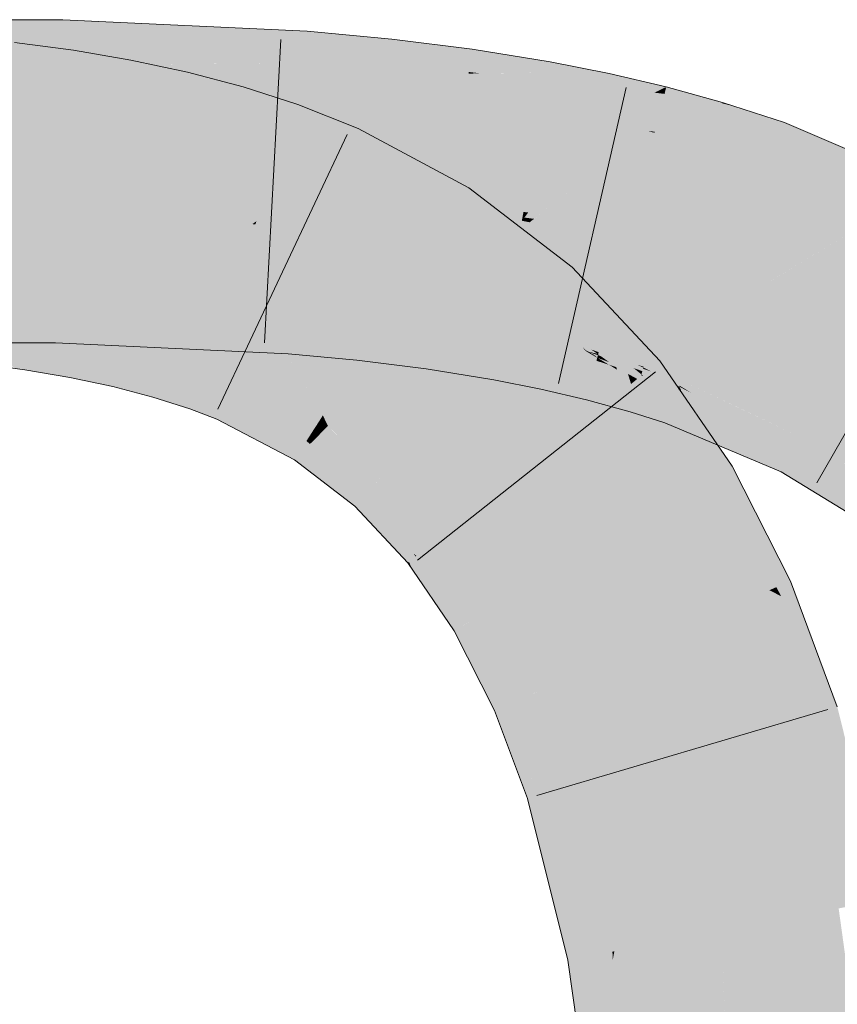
# Model space of a CAD drawing. Extents: x -720 to 300, y 62 to 1162.
# Tile 264 of 278: x 164.392 to 165.025, y 1027.315 to 1028.077. Entities that reach past the tile are written whole.
import ezdxf

# ---------------------------------------------------------------- set-up
doc = ezdxf.new("R2010")
doc.units = 0
doc.layers.get('0').update_dxf_attribs({"lineweight": 13})
doc.layers.add('E_Leerrohr 25-A06G942U8I', color=7, linetype='Continuous', lineweight=9, true_color=0xff8000)
doc.layers.add('E_Leerrohr 25-Shading', color=7, linetype='Continuous', lineweight=9, true_color=0xff8000)

# ---------------------------------------------------------------- blocks, each defined once
blk = doc.blocks.new('Shading-A06G93YB8I', base_point=(231.50783, 857.4585))
at = {"layer": 'E_Leerrohr 25-Shading', "color": 43, "true_color": 0xd7ab7f}
for points in [[(164.3868, 1028.0769), (164.2984, 1028.04028), (164.42436, 1028.04187), (164.39766, 1028.04028)], [(164.3868, 1028.0769), (164.42436, 1028.04187), (164.42517, 1028.0769)], [(164.61415, 1028.06812), (164.42517, 1028.0769), (164.45042, 1028.04407), (164.42442, 1028.04443)], [(164.61272, 1028.04333), (164.61415, 1028.06812), (164.54788, 1028.04285), (164.45042, 1028.04407)], [(164.61415, 1028.06812), (164.61272, 1028.04333), (164.67986, 1028.06201), (164.63637, 1028.04248)], [(164.42793, 1028.01709), (164.43346, 1028.05322), (164.3837, 1028.02307), (164.38777, 1028.05945)], [(164.67986, 1028.06201), (164.63637, 1028.04248), (164.67757, 1028.04102)], [(164.73935, 1028.0365), (164.74188, 1028.0542), (164.67757, 1028.04102), (164.67986, 1028.06201)], [(164.47089, 1028.00977), (164.47778, 1028.04565), (164.42793, 1028.01709), (164.43346, 1028.05322)], [(164.7485, 1028.0354), (164.74188, 1028.0542), (164.73935, 1028.0365)], [(164.7485, 1028.0354), (164.80077, 1028.03601), (164.74188, 1028.0542), (164.80225, 1028.04443)], [(164.39766, 1028.04028), (164.42433, 1028.04028), (164.42436, 1028.04187)], [(164.43637, 1028.04199), (164.42433, 1028.04028), (164.61272, 1028.04333), (164.43631, 1028.03967)], [(164.42436, 1028.04187), (164.42433, 1028.04028), (164.43637, 1028.04199)], [(164.42442, 1028.04443), (164.42436, 1028.04187), (164.45042, 1028.04407), (164.43637, 1028.04199)], [(164.43631, 1028.03967), (164.61203, 1028.03149), (164.61272, 1028.04333)], [(164.45042, 1028.04407), (164.43637, 1028.04199), (164.54788, 1028.04285)], [(164.43637, 1028.04199), (164.61272, 1028.04333), (164.61272, 1028.04333)], [(164.51311, 1028.00073), (164.52158, 1028.03625), (164.47089, 1028.00977), (164.47778, 1028.04565)], [(164.61272, 1028.04333), (164.61203, 1028.03149), (164.63637, 1028.04248)], [(164.63637, 1028.04248), (164.61203, 1028.03149), (164.67662, 1028.03235), (164.63689, 1028.02917)], [(164.63637, 1028.04248), (164.67662, 1028.03235), (164.67757, 1028.04102)], [(164.84778, 1028.03491), (164.84789, 1028.0354), (164.80077, 1028.03601), (164.80225, 1028.04443)], [(164.55446, 1027.98975), (164.56471, 1028.0249), (164.51311, 1028.00073), (164.52158, 1028.03625)], [(164.67662, 1028.03235), (164.67647, 1028.03101), (164.73918, 1028.03528), (164.73857, 1028.03101)], [(164.67662, 1028.03235), (164.73918, 1028.03528), (164.67757, 1028.04102), (164.73935, 1028.0365)], [(164.75151, 1028.0354), (164.73918, 1028.03528), (164.79945, 1028.02869), (164.73857, 1028.03101)], [(164.73918, 1028.03528), (164.7485, 1028.0354), (164.73935, 1028.0365)], [(164.80077, 1028.03601), (164.75151, 1028.0354), (164.80011, 1028.03235)], [(164.75151, 1028.0354), (164.79945, 1028.02869), (164.80011, 1028.03235)], [(164.84778, 1028.03491), (164.80077, 1028.03601), (164.84616, 1028.02747), (164.80011, 1028.03235)], [(164.89218, 1028.0249), (164.84789, 1028.0354), (164.88535, 1028.02161), (164.84616, 1028.02747)], [(164.64384, 1028.02979), (164.63689, 1028.02917), (164.67647, 1028.03101), (164.67587, 1028.02551)], [(164.67662, 1028.03235), (164.64384, 1028.02979), (164.67647, 1028.03101)], [(164.67647, 1028.03101), (164.67587, 1028.02551), (164.73857, 1028.03101), (164.73669, 1028.01794)], [(164.73857, 1028.03101), (164.73669, 1028.01794), (164.79945, 1028.02869), (164.79585, 1028.00842)], [(164.79945, 1028.02869), (164.79585, 1028.00842), (164.84563, 1028.02502), (164.84013, 1027.99963)], [(164.80011, 1028.03235), (164.79945, 1028.02869), (164.84616, 1028.02747), (164.84563, 1028.02502)], [(164.84616, 1028.02747), (164.84563, 1028.02502), (164.88535, 1028.02161), (164.88301, 1028.02051)], [(164.59483, 1027.97681), (164.60709, 1028.01135), (164.55446, 1027.98975), (164.56471, 1028.0249)], [(164.84563, 1028.02502), (164.84013, 1027.99963), (164.88301, 1028.02051)], [(164.88301, 1028.02051), (164.84013, 1027.99963), (164.88336, 1027.99036), (164.87816, 1027.9906)], [(164.89081, 1028.01953), (164.89111, 1028.02075), (164.88301, 1028.02051), (164.88535, 1028.02161)], [(164.88301, 1028.02051), (164.88336, 1027.99036), (164.89081, 1028.01953)], [(164.88336, 1027.99036), (164.92767, 1027.98608), (164.89081, 1028.01953), (164.93547, 1028.01221)], [(164.89111, 1028.02075), (164.89218, 1028.0249), (164.88535, 1028.02161)], [(164.89081, 1028.01953), (164.93523, 1028.01221), (164.89111, 1028.02075)], [(164.93523, 1028.01221), (164.89218, 1028.0249), (164.89111, 1028.02075)], [(164.93523, 1028.01221), (164.93547, 1028.01221), (164.89218, 1028.0249), (164.9357, 1028.01294)], [(164.63779, 1027.95972), (164.65379, 1027.99268), (164.59483, 1027.97681), (164.60709, 1028.01135)], [(164.92767, 1027.98608), (164.94385, 1028.01025), (164.93547, 1028.01221)], [(164.94385, 1028.01025), (164.9357, 1028.01294), (164.93547, 1028.01221)], [(164.92767, 1027.98608), (164.97629, 1027.979), (164.94385, 1028.01025), (164.98357, 1027.99731)], [(165.08997, 1027.95166), (164.98357, 1027.99731), (164.97629, 1027.979)], [(164.72839, 1027.92957), (164.73946, 1027.94678), (164.63799, 1027.96021), (164.65379, 1027.99268)], [(164.87816, 1027.9906), (164.88313, 1027.9895), (164.88336, 1027.99036)], [(164.88313, 1027.9895), (164.92525, 1027.97791), (164.88336, 1027.99036), (164.92767, 1027.98608)], [(164.92525, 1027.97791), (164.97003, 1027.96326), (164.92767, 1027.98608), (164.97629, 1027.979)], [(164.97003, 1027.96326), (165.08997, 1027.95166), (164.97629, 1027.979)], [(164.63779, 1027.95972), (164.71968, 1027.91602), (164.63799, 1027.96021), (164.72839, 1027.92957)], [(165.08997, 1027.95166), (164.97003, 1027.96326), (165.08015, 1027.92053), (165.05713, 1027.92603)], [(164.81572, 1027.88147), (164.81929, 1027.88538), (164.72839, 1027.92957), (164.73946, 1027.94678)], [(164.71968, 1027.91602), (164.79466, 1027.85828), (164.72839, 1027.92957), (164.81572, 1027.88147)], [(164.79466, 1027.85828), (164.84607, 1027.85681), (164.81572, 1027.88147)], [(164.84607, 1027.85681), (164.81929, 1027.88538), (164.81572, 1027.88147)], [(164.3868, 1027.8269), (164.41939, 1027.8269), (164.2984, 1027.86353), (164.42024, 1027.86353)], [(164.42024, 1027.86353), (164.41939, 1027.8269), (164.59932, 1027.85352), (164.58044, 1027.81946)], [(164.60167, 1027.85327), (164.60178, 1027.8551), (164.42024, 1027.86353)], [(164.58044, 1027.81946), (164.59966, 1027.81848), (164.59932, 1027.85352), (164.60167, 1027.85327)], [(164.60167, 1027.85327), (164.59966, 1027.81848), (164.63045, 1027.84998)], [(164.60178, 1027.8551), (164.60167, 1027.85327), (164.63251, 1027.85217), (164.63045, 1027.84998)], [(164.63251, 1027.85217), (164.63045, 1027.84998), (164.64777, 1027.84802)], [(164.63251, 1027.85217), (164.6344, 1027.85168), (164.65662, 1027.84985), (164.65656, 1027.84924)], [(164.6344, 1027.85168), (164.65617, 1027.84583), (164.65656, 1027.84924)], [(164.85924, 1027.81372), (164.84607, 1027.85681), (164.80661, 1027.84558), (164.79466, 1027.85828)], [(164.88712, 1027.81287), (164.84607, 1027.85681), (164.87718, 1027.80493), (164.85924, 1027.81372)], [(164.40125, 1027.84229), (164.36406, 1027.84729), (164.40108, 1027.84131), (164.36433, 1027.8468)], [(164.36433, 1027.8468), (164.36618, 1027.84363), (164.40108, 1027.84131), (164.40057, 1027.83801)], [(164.36618, 1027.84363), (164.3868, 1027.80737), (164.40057, 1027.83801), (164.39571, 1027.80615)], [(164.63045, 1027.84998), (164.59966, 1027.81848), (164.65617, 1027.84583), (164.65263, 1027.81348)], [(164.63045, 1027.84998), (164.65617, 1027.84583), (164.64777, 1027.84802)], [(164.65263, 1027.81348), (164.70642, 1027.80676), (164.65617, 1027.84583), (164.70973, 1027.82971)], [(164.65617, 1027.84583), (164.70973, 1027.82971), (164.65656, 1027.84924), (164.71141, 1027.84155)], [(164.71141, 1027.84155), (164.71162, 1027.8429), (164.65656, 1027.84924), (164.65662, 1027.84985)], [(164.85924, 1027.81372), (164.80661, 1027.84558), (164.82243, 1027.83191)], [(164.82243, 1027.83191), (164.80661, 1027.84558), (164.81689, 1027.83459), (164.81668, 1027.83472)], [(164.39571, 1027.80615), (164.43065, 1027.80017), (164.40057, 1027.83801), (164.43649, 1027.83057)], [(164.40057, 1027.83801), (164.43649, 1027.83057), (164.40108, 1027.84131), (164.43721, 1027.83423)], [(164.43721, 1027.83423), (164.43756, 1027.83606), (164.40108, 1027.84131), (164.40125, 1027.84229)], [(164.43721, 1027.83423), (164.4715, 1027.82581), (164.4375, 1027.83582), (164.472, 1027.82788)], [(164.472, 1027.82788), (164.47218, 1027.82874), (164.4375, 1027.83582), (164.43756, 1027.83606)], [(164.70973, 1027.82971), (164.76111, 1027.81238), (164.71141, 1027.84155), (164.76451, 1027.83167)], [(164.71141, 1027.84155), (164.76451, 1027.83167), (164.71156, 1027.84265), (164.7648, 1027.83325)], [(164.7648, 1027.83325), (164.76498, 1027.83435), (164.71156, 1027.84265), (164.71162, 1027.8429)], [(164.43065, 1027.80017), (164.46371, 1027.79309), (164.43649, 1027.83057), (164.47052, 1027.82178)], [(164.43649, 1027.83057), (164.47052, 1027.82178), (164.43721, 1027.83423), (164.4715, 1027.82581)], [(164.4715, 1027.82581), (164.50374, 1027.81592), (164.472, 1027.82788), (164.50447, 1027.81848)], [(164.50447, 1027.81848), (164.50494, 1027.82007), (164.472, 1027.82788), (164.47218, 1027.82874)], [(164.70642, 1027.80676), (164.75859, 1027.79822), (164.70973, 1027.82971), (164.76111, 1027.81238)], [(164.76111, 1027.81238), (164.79671, 1027.79907), (164.76451, 1027.83167), (164.8019, 1027.823)], [(164.76451, 1027.83167), (164.8019, 1027.823), (164.7648, 1027.83325), (164.80232, 1027.82495)], [(164.80232, 1027.82495), (164.80272, 1027.82678), (164.7648, 1027.83325), (164.76498, 1027.83435)], [(164.83194, 1027.82141), (164.81668, 1027.83472), (164.82639, 1027.82434)], [(164.81689, 1027.83459), (164.82477, 1027.82764), (164.82243, 1027.83191), (164.83081, 1027.82458)], [(164.82243, 1027.83191), (164.83081, 1027.82458), (164.85924, 1027.81372), (164.86057, 1027.80945)], [(164.46371, 1027.79309), (164.49469, 1027.78491), (164.47052, 1027.82178), (164.50244, 1027.81152)], [(164.47052, 1027.82178), (164.50244, 1027.81152), (164.47064, 1027.82227), (164.50267, 1027.81226)], [(164.47064, 1027.82227), (164.50267, 1027.81226), (164.4715, 1027.82581), (164.50374, 1027.81592)], [(164.79671, 1027.79907), (164.83099, 1027.78491), (164.8019, 1027.823), (164.83817, 1027.81299)], [(164.8019, 1027.823), (164.83817, 1027.81299), (164.80232, 1027.82495), (164.83875, 1027.81531)], [(164.80266, 1027.82654), (164.80232, 1027.82495), (164.82179, 1027.82178)], [(164.82179, 1027.82178), (164.80232, 1027.82495), (164.83926, 1027.81738), (164.83875, 1027.81531)], [(164.80272, 1027.82678), (164.80266, 1027.82654), (164.83014, 1027.82043), (164.82179, 1027.82178)], [(164.83014, 1027.82043), (164.82179, 1027.82178), (164.83928, 1027.81738), (164.83926, 1027.81738)], [(164.83081, 1027.82458), (164.82477, 1027.82764), (164.83862, 1027.81787), (164.83194, 1027.82141)], [(164.82639, 1027.82434), (164.83043, 1027.8208), (164.83194, 1027.82141), (164.83655, 1027.81738)], [(164.83231, 1027.81909), (164.82639, 1027.82434), (164.83014, 1027.82043)], [(164.86128, 1027.79211), (164.86198, 1027.79272), (164.83014, 1027.82043), (164.83231, 1027.81909)], [(164.83014, 1027.82043), (164.85855, 1027.79004), (164.86128, 1027.79211)], [(164.83928, 1027.81738), (164.83948, 1027.81824), (164.83014, 1027.82043)], [(164.83655, 1027.81738), (164.83043, 1027.8208), (164.839, 1027.81519), (164.83231, 1027.81909)], [(164.86057, 1027.80945), (164.83081, 1027.82458), (164.86176, 1027.80554), (164.83862, 1027.81787)], [(164.83862, 1027.81787), (164.83194, 1027.82141), (164.8439, 1027.81323), (164.83655, 1027.81738)], [(164.50267, 1027.81226), (164.53236, 1027.80103), (164.50374, 1027.81592), (164.53366, 1027.80469)], [(164.50374, 1027.81592), (164.53366, 1027.80469), (164.50447, 1027.81848), (164.5347, 1027.8075)], [(164.50447, 1027.81848), (164.5347, 1027.8075), (164.50485, 1027.81982), (164.53532, 1027.80933)], [(164.53532, 1027.80933), (164.53566, 1027.81018), (164.50485, 1027.81982), (164.50494, 1027.82007)], [(164.83099, 1027.78491), (164.84413, 1027.77893), (164.83817, 1027.81299), (164.84016, 1027.81238)], [(164.83231, 1027.81909), (164.86198, 1027.79272), (164.839, 1027.81519), (164.86342, 1027.79382)], [(164.83655, 1027.81738), (164.86342, 1027.79382), (164.8439, 1027.81323), (164.86493, 1027.79504)], [(164.83817, 1027.81299), (164.84016, 1027.81238), (164.83875, 1027.81531), (164.83986, 1027.81494)], [(164.86176, 1027.80554), (164.83862, 1027.81787), (164.86255, 1027.80286), (164.8439, 1027.81335)], [(164.83875, 1027.81531), (164.83986, 1027.81494), (164.83928, 1027.81738), (164.83958, 1027.81726)], [(164.83958, 1027.81726), (164.83948, 1027.81824), (164.83928, 1027.81738)], [(164.83948, 1027.81824), (164.87448, 1027.80774), (164.86984, 1027.80981)], [(164.83948, 1027.81812), (164.87448, 1027.80774), (164.83948, 1027.81824)], [(164.83958, 1027.81726), (164.83986, 1027.81714), (164.83948, 1027.81812), (164.84937, 1027.81433)], [(164.83948, 1027.81812), (164.84937, 1027.81433), (164.87448, 1027.80774), (164.87424, 1027.80688)], [(164.84142, 1027.81665), (164.83958, 1027.81726), (164.84686, 1027.81274), (164.83986, 1027.81494)], [(164.83986, 1027.81714), (164.87367, 1027.80493), (164.84937, 1027.81433), (164.87369, 1027.80505)], [(164.84686, 1027.81274), (164.83986, 1027.81494), (164.84814, 1027.81189)], [(164.85345, 1027.80811), (164.84814, 1027.81189), (164.83989, 1027.8147), (164.83986, 1027.81494)], [(164.83989, 1027.8147), (164.84016, 1027.81238), (164.84784, 1027.80994)], [(164.85345, 1027.80811), (164.83989, 1027.8147), (164.84784, 1027.80994)], [(164.86696, 1027.80737), (164.84142, 1027.81665), (164.86888, 1027.80579), (164.84686, 1027.81274)], [(164.8439, 1027.81335), (164.86493, 1027.79504), (164.86255, 1027.80286)], [(164.86888, 1027.80579), (164.84686, 1027.81274), (164.87294, 1027.80249), (164.84814, 1027.81189)], [(164.84937, 1027.81433), (164.87369, 1027.80505), (164.87424, 1027.80688)], [(164.87718, 1027.80493), (164.85924, 1027.81372), (164.87415, 1027.80249), (164.86057, 1027.80945)], [(164.90309, 1027.78967), (164.88712, 1027.81287), (164.87718, 1027.80493)], [(164.49469, 1027.78491), (164.52339, 1027.77576), (164.50244, 1027.81152), (164.53201, 1027.79993)], [(164.50244, 1027.81152), (164.53201, 1027.79993), (164.50267, 1027.81226), (164.53236, 1027.80103)], [(164.53366, 1027.80469), (164.55717, 1027.79407), (164.5347, 1027.8075), (164.55869, 1027.79712)], [(164.5347, 1027.8075), (164.55869, 1027.79712), (164.53532, 1027.80933), (164.55966, 1027.79919)], [(164.55966, 1027.79919), (164.56047, 1027.80078), (164.53532, 1027.80933), (164.53566, 1027.81018)], [(164.75859, 1027.79822), (164.79497, 1027.79102), (164.76111, 1027.81238), (164.79671, 1027.79907)], [(164.86424, 1027.77344), (164.84016, 1027.81238), (164.84413, 1027.77893)], [(164.86424, 1027.77344), (164.85405, 1027.80615), (164.84016, 1027.81238), (164.84784, 1027.80994)], [(164.85405, 1027.80615), (164.85344, 1027.80811), (164.84784, 1027.80994)], [(164.87294, 1027.80249), (164.84814, 1027.81189), (164.87273, 1027.80176), (164.85345, 1027.80811)], [(164.86806, 1027.79761), (164.85344, 1027.80811), (164.85405, 1027.80615)], [(164.87273, 1027.80176), (164.85344, 1027.80811), (164.87088, 1027.79565)], [(164.87088, 1027.79565), (164.86806, 1027.79761), (164.86424, 1027.77344), (164.85405, 1027.80615)], [(164.87415, 1027.80249), (164.86057, 1027.80945), (164.87146, 1027.80029), (164.86176, 1027.80554)], [(164.87146, 1027.80029), (164.86176, 1027.80554), (164.86971, 1027.79895), (164.86255, 1027.80286)], [(164.86888, 1027.80579), (164.87349, 1027.80432), (164.86696, 1027.80737), (164.87367, 1027.80493)], [(164.87294, 1027.80249), (164.87349, 1027.80432), (164.86888, 1027.80579)], [(164.87448, 1027.80774), (164.87471, 1027.80847), (164.86984, 1027.80981)], [(164.88602, 1027.7998), (164.87369, 1027.80505), (164.87349, 1027.80432)], [(164.88602, 1027.7998), (164.87424, 1027.80688), (164.87369, 1027.80505)], [(164.88037, 1027.80481), (164.87448, 1027.80774), (164.87424, 1027.80688)], [(164.88602, 1027.7998), (164.90161, 1027.79419), (164.87424, 1027.80688), (164.88037, 1027.80481)], [(164.87448, 1027.80774), (164.90468, 1027.79907), (164.87471, 1027.80847)], [(164.87448, 1027.80774), (164.87453, 1027.80762), (164.90468, 1027.79907), (164.90411, 1027.79761)], [(164.87453, 1027.80762), (164.90256, 1027.7937), (164.90411, 1027.79761)], [(164.52339, 1027.77576), (164.54445, 1027.76782), (164.53201, 1027.79993), (164.5549, 1027.78943)], [(164.53201, 1027.79993), (164.5549, 1027.78943), (164.53236, 1027.80103), (164.55547, 1027.79053)], [(164.53236, 1027.80103), (164.55547, 1027.79053), (164.53366, 1027.80469), (164.55717, 1027.79407)], [(164.55869, 1027.79712), (164.61926, 1027.75964), (164.55966, 1027.79919), (164.62103, 1027.76233)], [(164.55966, 1027.79919), (164.62103, 1027.76233), (164.56033, 1027.80054), (164.62263, 1027.76489)], [(164.62263, 1027.76489), (164.62416, 1027.76721), (164.56033, 1027.80054), (164.56047, 1027.80078)], [(164.79497, 1027.79102), (164.83043, 1027.78271), (164.79671, 1027.79907), (164.83099, 1027.78491)], [(164.86255, 1027.80286), (164.86493, 1027.79504), (164.86971, 1027.79895)], [(164.87146, 1027.80029), (164.86493, 1027.79504), (164.91451, 1027.77307), (164.94315, 1027.73132)], [(164.88029, 1027.7887), (164.87462, 1027.80115), (164.87088, 1027.79565), (164.87273, 1027.80176)], [(164.87415, 1027.80249), (164.87146, 1027.80029), (164.90877, 1027.78137), (164.91451, 1027.77307)], [(164.87294, 1027.80249), (164.87273, 1027.80176), (164.87401, 1027.80164)], [(164.87401, 1027.80164), (164.87273, 1027.80176), (164.87436, 1027.80127)], [(164.87273, 1027.80176), (164.87463, 1027.80103), (164.87436, 1027.80127)], [(164.87349, 1027.80432), (164.87294, 1027.80249), (164.88602, 1027.7998), (164.87401, 1027.80164)], [(164.88602, 1027.7998), (164.87401, 1027.80164), (164.89996, 1027.7937), (164.87436, 1027.80127)], [(164.90877, 1027.78137), (164.90309, 1027.78967), (164.87415, 1027.80249), (164.87718, 1027.80493)], [(164.87463, 1027.80103), (164.89996, 1027.7937), (164.87436, 1027.80127)], [(164.89772, 1027.78149), (164.87462, 1027.80115), (164.89595, 1027.7771), (164.88029, 1027.7887)], [(164.9015, 1027.79102), (164.87462, 1027.80115), (164.89772, 1027.78149)], [(164.87463, 1027.80103), (164.9015, 1027.79102), (164.89996, 1027.7937), (164.90184, 1027.79187)], [(164.88602, 1027.7998), (164.89996, 1027.7937), (164.89943, 1027.79419)], [(164.90228, 1027.79297), (164.90256, 1027.7937), (164.88602, 1027.7998), (164.90161, 1027.79419)], [(164.90256, 1027.7937), (164.98827, 1027.74097), (164.90411, 1027.79761), (164.99515, 1027.75439)], [(164.90459, 1027.79883), (164.90411, 1027.79761), (164.93379, 1027.78552), (164.95233, 1027.77478)], [(164.90468, 1027.79907), (164.90459, 1027.79883), (164.92601, 1027.79004), (164.93379, 1027.78552)], [(164.5549, 1027.78943), (164.61374, 1027.75098), (164.55547, 1027.79053), (164.61473, 1027.75256)], [(164.55547, 1027.79053), (164.61473, 1027.75256), (164.55717, 1027.79407), (164.61691, 1027.75598)], [(164.55717, 1027.79407), (164.61691, 1027.75598), (164.55869, 1027.79712), (164.61926, 1027.75964)], [(164.86128, 1027.79211), (164.85855, 1027.79004), (164.86967, 1027.78223)], [(164.86967, 1027.78223), (164.85855, 1027.79004), (164.90584, 1027.73962), (164.9196, 1027.71741)], [(164.9196, 1027.71741), (164.85855, 1027.79004), (164.86829, 1027.77576)], [(164.87299, 1027.78003), (164.86198, 1027.79272), (164.86967, 1027.78223), (164.86128, 1027.79211)], [(164.87967, 1027.77539), (164.86342, 1027.79382), (164.87299, 1027.78003), (164.86198, 1027.79272)], [(164.88684, 1027.77039), (164.86493, 1027.79504), (164.87967, 1027.77539), (164.86342, 1027.79382)], [(164.89114, 1027.76501), (164.88029, 1027.7887), (164.86424, 1027.77344), (164.87088, 1027.79565)], [(164.94315, 1027.73132), (164.86493, 1027.79504), (164.88684, 1027.77039)], [(164.9523, 1027.73914), (164.90407, 1027.78955), (164.89772, 1027.78149), (164.9015, 1027.79102)], [(164.89996, 1027.7937), (164.90228, 1027.79297), (164.89943, 1027.79419)], [(164.90184, 1027.79187), (164.90228, 1027.79297), (164.89996, 1027.7937)], [(164.9015, 1027.79102), (164.90375, 1027.78992), (164.90184, 1027.79187)], [(164.90375, 1027.78992), (164.9015, 1027.79102), (164.90407, 1027.78955)], [(164.90375, 1027.78992), (164.90228, 1027.79297), (164.90184, 1027.79187)], [(164.91173, 1027.78809), (164.90256, 1027.7937), (164.90228, 1027.79297)], [(164.90375, 1027.78992), (164.93283, 1027.77515), (164.90228, 1027.79297), (164.91173, 1027.78809)], [(164.93283, 1027.77515), (164.90375, 1027.78992), (164.98827, 1027.74097), (164.90407, 1027.78955)], [(164.92601, 1027.79004), (164.93379, 1027.78552), (164.99777, 1027.75952), (164.99641, 1027.75696)], [(164.54445, 1027.76782), (164.60439, 1027.73645), (164.5549, 1027.78943), (164.61374, 1027.75098)], [(164.83043, 1027.78271), (164.84413, 1027.77893), (164.83099, 1027.78491)], [(164.87299, 1027.78003), (164.86967, 1027.78223), (164.90091, 1027.74768), (164.90584, 1027.73962)], [(164.88029, 1027.7887), (164.89114, 1027.76501), (164.89595, 1027.7771)], [(164.98827, 1027.74097), (164.90407, 1027.78955), (164.98108, 1027.72693), (164.9523, 1027.73914)], [(164.93379, 1027.78552), (164.95233, 1027.77478), (164.99641, 1027.75696), (164.99515, 1027.75439)], [(164.86829, 1027.77576), (164.91164, 1027.71265), (164.9196, 1027.71741)], [(164.90091, 1027.74768), (164.8936, 1027.7594), (164.87299, 1027.78003), (164.87967, 1027.77539)], [(164.8936, 1027.7594), (164.88684, 1027.77039), (164.87967, 1027.77539)], [(164.89595, 1027.7771), (164.89114, 1027.76501), (164.93185, 1027.7478)], [(164.93559, 1027.74622), (164.89772, 1027.78149), (164.93185, 1027.7478), (164.89595, 1027.7771)], [(164.9523, 1027.73914), (164.89772, 1027.78149), (164.93559, 1027.74622)], [(164.62579, 1027.75806), (164.63029, 1027.76257), (164.62103, 1027.76233), (164.62416, 1027.76721)], [(164.94315, 1027.73132), (164.88684, 1027.77039), (164.92889, 1027.7229)], [(164.92889, 1027.7229), (164.88684, 1027.77039), (164.92674, 1027.72168), (164.8936, 1027.7594)], [(164.61691, 1027.75598), (164.62042, 1027.75256), (164.61926, 1027.75964), (164.62347, 1027.75562)], [(164.61926, 1027.75964), (164.62347, 1027.75562), (164.62103, 1027.76233), (164.62579, 1027.75806)], [(164.66812, 1027.71912), (164.67096, 1027.72217), (164.62579, 1027.75806), (164.63029, 1027.76257)], [(164.63029, 1027.76257), (164.6324, 1027.7605), (164.67577, 1027.72754), (164.67426, 1027.72583)], [(164.6324, 1027.7605), (164.67096, 1027.72217), (164.67426, 1027.72583)], [(164.92674, 1027.72168), (164.8936, 1027.7594), (164.9245, 1027.72034), (164.90091, 1027.74768)], [(165.02992, 1027.73389), (165.04002, 1027.73206), (164.99641, 1027.75696), (164.99777, 1027.75952)], [(165.04002, 1027.73206), (165.04402, 1027.73145), (164.99777, 1027.75952)], [(164.61473, 1027.75256), (164.61374, 1027.75098), (164.61761, 1027.74976), (164.61633, 1027.74854)], [(164.61761, 1027.74976), (164.62042, 1027.75256), (164.61473, 1027.75256), (164.61691, 1027.75598)], [(164.65929, 1027.70935), (164.66205, 1027.7124), (164.61761, 1027.74976), (164.62042, 1027.75256)], [(164.62042, 1027.75256), (164.66205, 1027.7124), (164.62347, 1027.75562), (164.66541, 1027.71606)], [(164.62347, 1027.75562), (164.66541, 1027.71606), (164.62579, 1027.75806), (164.66812, 1027.71912)], [(164.99515, 1027.75439), (164.98827, 1027.74097), (165.0224, 1027.73511)], [(164.99641, 1027.75696), (164.99515, 1027.75439), (165.02992, 1027.73389), (165.0224, 1027.73511)], [(164.61374, 1027.75098), (164.60439, 1027.73645), (164.61633, 1027.74854)], [(164.61633, 1027.74854), (164.60439, 1027.73645), (164.65781, 1027.70776), (164.65115, 1027.70044)], [(164.61761, 1027.74976), (164.61633, 1027.74854), (164.65929, 1027.70935), (164.65781, 1027.70776)], [(164.9245, 1027.72034), (164.90091, 1027.74768), (164.92302, 1027.71948), (164.90584, 1027.73962)], [(164.90584, 1027.73962), (164.9196, 1027.71741), (164.92302, 1027.71948)], [(164.98108, 1027.72693), (165.05513, 1027.68188), (164.98827, 1027.74097), (165.05717, 1027.68481)], [(165.0224, 1027.73511), (164.98827, 1027.74097), (165.06934, 1027.7019), (165.05717, 1027.68481)], [(164.98549, 1027.64136), (164.98828, 1027.64258), (164.92889, 1027.7229), (164.94315, 1027.73132)], [(165.02992, 1027.73389), (165.0224, 1027.73511), (165.07166, 1027.70508), (165.06934, 1027.7019)], [(164.67096, 1027.72217), (164.66541, 1027.71606), (164.67966, 1027.71069), (164.67149, 1027.70764)], [(164.67096, 1027.72217), (164.70969, 1027.67065), (164.67426, 1027.72583), (164.71545, 1027.67529)], [(164.67426, 1027.72583), (164.71545, 1027.67529), (164.67577, 1027.72754), (164.71887, 1027.6781)], [(164.71887, 1027.6781), (164.72061, 1027.67944), (164.67577, 1027.72754)], [(164.98276, 1027.64014), (164.92674, 1027.72168), (164.97969, 1027.63879), (164.9245, 1027.72034)], [(164.92889, 1027.7229), (164.92674, 1027.72168), (164.98549, 1027.64136), (164.98276, 1027.64014)], [(164.66541, 1027.71606), (164.66205, 1027.7124), (164.67149, 1027.70764), (164.66664, 1027.70593)], [(164.91164, 1027.71265), (164.95474, 1027.62793), (164.9196, 1027.71741), (164.97205, 1027.6355)], [(164.92302, 1027.71948), (164.9196, 1027.71741), (164.97739, 1027.63782), (164.97205, 1027.6355)], [(164.97969, 1027.63879), (164.9245, 1027.72034), (164.97739, 1027.63782), (164.92302, 1027.71948)], [(164.65781, 1027.70776), (164.65115, 1027.70044), (164.69301, 1027.65735), (164.69205, 1027.65649)], [(164.65929, 1027.70935), (164.65781, 1027.70776), (164.69495, 1027.65881), (164.69301, 1027.65735)], [(164.69495, 1027.65881), (164.69817, 1027.6615), (164.65929, 1027.70935), (164.66205, 1027.7124)], [(164.67966, 1027.71069), (164.66664, 1027.70593), (164.69878, 1027.66199), (164.69652, 1027.66382)], [(164.67966, 1027.71069), (164.69878, 1027.66199), (164.70969, 1027.67065)], [(164.71545, 1027.67529), (164.74835, 1027.61609), (164.71887, 1027.6781), (164.75386, 1027.61938)], [(164.71887, 1027.6781), (164.75386, 1027.61938), (164.72061, 1027.67944), (164.75766, 1027.62158)], [(164.75766, 1027.62158), (164.75951, 1027.62268), (164.72061, 1027.67944)], [(164.71811, 1027.64001), (164.70969, 1027.67065), (164.69878, 1027.66199)], [(164.70969, 1027.67065), (164.7424, 1027.61255), (164.71545, 1027.67529), (164.74835, 1027.61609)], [(164.7424, 1027.61255), (164.70969, 1027.67065), (164.74234, 1027.61255), (164.71811, 1027.64001)], [(164.70567, 1027.6366), (164.72099, 1027.61426), (164.69495, 1027.65881), (164.69817, 1027.6615)], [(164.69652, 1027.66382), (164.69817, 1027.6615), (164.69878, 1027.66199)], [(164.69817, 1027.6615), (164.71811, 1027.64001), (164.69878, 1027.66199)], [(164.69817, 1027.6615), (164.72099, 1027.61426), (164.71811, 1027.64001), (164.728, 1027.604)], [(164.69301, 1027.65735), (164.69205, 1027.65649), (164.69649, 1027.65002)], [(164.69495, 1027.65881), (164.69301, 1027.65735), (164.70567, 1027.6366), (164.69649, 1027.65002)], [(164.71811, 1027.64001), (164.728, 1027.604), (164.74234, 1027.61255)], [(164.97739, 1027.63782), (164.97205, 1027.6355), (164.98116, 1027.63074)], [(164.98518, 1027.62854), (164.97969, 1027.63879), (164.98116, 1027.63074), (164.97739, 1027.63782)], [(164.99062, 1027.62573), (164.98276, 1027.64014), (164.98518, 1027.62854), (164.97969, 1027.63879)], [(164.98549, 1027.64136), (164.98276, 1027.64014), (164.99551, 1027.62317), (164.99062, 1027.62573)], [(164.99551, 1027.62317), (164.98828, 1027.64258), (164.98549, 1027.64136)], [(164.95474, 1027.62793), (164.98947, 1027.53479), (164.97205, 1027.6355), (165.01541, 1027.54236)], [(165.02457, 1027.54517), (164.97205, 1027.6355), (165.01541, 1027.54236)], [(164.97205, 1027.6355), (165.02457, 1027.54517), (164.98116, 1027.63074), (165.01755, 1027.56177)], [(165.01755, 1027.56177), (165.00476, 1027.59216), (164.98116, 1027.63074), (164.98518, 1027.62854)], [(164.75766, 1027.62158), (164.78699, 1027.55444), (164.75951, 1027.62268), (164.79094, 1027.55627)], [(164.79094, 1027.55627), (164.79279, 1027.55701), (164.75951, 1027.62268)], [(165.00476, 1027.59216), (164.99062, 1027.62573), (164.98518, 1027.62854)], [(164.99551, 1027.62317), (164.99062, 1027.62573), (165.00305, 1027.60291)], [(165.00305, 1027.60291), (164.99062, 1027.62573), (165.01225, 1027.57812), (165.00476, 1027.59216)], [(164.7424, 1027.61255), (164.76999, 1027.54712), (164.74835, 1027.61609), (164.77335, 1027.54858)], [(164.74835, 1027.61609), (164.77335, 1027.54858), (164.75386, 1027.61938), (164.78094, 1027.55188)], [(164.75386, 1027.61938), (164.78094, 1027.55188), (164.75766, 1027.62158), (164.78699, 1027.55444)], [(164.728, 1027.604), (164.75923, 1027.54236), (164.7424, 1027.61255), (164.76999, 1027.54712)], [(165.01225, 1027.57812), (165.00476, 1027.59216), (165.02031, 1027.55652), (165.01755, 1027.56177)], [(165.01755, 1027.56177), (165.02457, 1027.54517), (165.02031, 1027.55652)], [(164.78094, 1027.55188), (164.78798, 1027.52478), (164.78699, 1027.55444), (164.79056, 1027.54211)], [(164.79056, 1027.54211), (164.79279, 1027.55701), (164.78699, 1027.55444)], [(164.81995, 1027.48462), (164.79279, 1027.55701), (164.80817, 1027.48108), (164.79056, 1027.54211)], [(164.75923, 1027.54236), (164.78484, 1027.47424), (164.76999, 1027.54712), (164.79216, 1027.47632)], [(164.76999, 1027.54712), (164.78444, 1027.50098), (164.77335, 1027.54858)], [(164.77335, 1027.54858), (164.78444, 1027.50098), (164.78094, 1027.55188), (164.78798, 1027.52478)], [(164.79056, 1027.54211), (164.78798, 1027.52478), (164.80817, 1027.48108), (164.7999, 1027.47864)], [(165.01541, 1027.54236), (164.98947, 1027.53479), (165.02654, 1027.3894), (165.02197, 1027.40393)], [(165.01541, 1027.54236), (165.04623, 1027.44336), (165.02457, 1027.54517), (165.05592, 1027.41882)], [(165.01541, 1027.54236), (165.02654, 1027.3894), (165.06099, 1027.396)], [(164.78798, 1027.52478), (164.78444, 1027.50098), (164.7999, 1027.47864), (164.79216, 1027.47632)], [(164.7999, 1027.47864), (164.79216, 1027.47632), (164.80263, 1027.45618)], [(164.8438, 1027.38892), (164.81995, 1027.48462), (164.80263, 1027.45618), (164.7999, 1027.47864)], [(164.79216, 1027.47632), (164.78484, 1027.47424), (164.81094, 1027.38611), (164.80688, 1027.38574)], [(164.81094, 1027.38611), (164.81119, 1027.38611), (164.79216, 1027.47632), (164.80263, 1027.45618)], [(164.81119, 1027.38611), (164.83789, 1027.38843), (164.80263, 1027.45618)], [(164.8438, 1027.38892), (164.80263, 1027.45618), (164.83789, 1027.38843)], [(165.02197, 1027.40393), (165.0256, 1027.38928), (165.02654, 1027.3894)], [(164.80688, 1027.38574), (164.81602, 1027.34912), (164.81094, 1027.38611), (164.81854, 1027.34961)], [(164.85051, 1027.35571), (164.84947, 1027.36609), (164.81094, 1027.38611), (164.83789, 1027.38843)], [(164.85051, 1027.35571), (164.81094, 1027.38611), (164.81854, 1027.34961)], [(164.83789, 1027.38843), (164.84947, 1027.36609), (164.8438, 1027.38892)], [(164.84947, 1027.36609), (164.85051, 1027.35571), (164.85156, 1027.35596)], [(164.85156, 1027.35596), (164.85199, 1027.35596), (164.84947, 1027.36609)], [(164.85051, 1027.35571), (164.81854, 1027.34961), (164.85078, 1027.34961), (164.83089, 1027.24353)], [(164.85156, 1027.35596), (164.85051, 1027.35571), (164.85172, 1027.35449), (164.85078, 1027.34961)], [(164.85172, 1027.35449), (164.85199, 1027.35596), (164.85156, 1027.35596)], [(164.85199, 1027.35596), (164.85172, 1027.35449), (164.86855, 1027.21619), (164.86734, 1027.21606)], [(164.87158, 1027.21643), (164.85199, 1027.35596), (164.86855, 1027.21619)], [(164.81602, 1027.34912), (164.83089, 1027.24353), (164.81854, 1027.34961)], [(164.85078, 1027.34961), (164.83089, 1027.24353), (164.85709, 1027.21545), (164.83504, 1027.21399)], [(164.86734, 1027.21606), (164.85172, 1027.35449), (164.85709, 1027.21545), (164.85078, 1027.34961)]]:
    blk.add_solid(points, dxfattribs=at)
at = {"layer": 'E_Leerrohr 25-Shading', "color": 31, "true_color": 0xfabd7f}
for points in [[(164.39766, 1028.04028), (164.32773, 1028.04028), (164.38383, 1027.9519), (164.31842, 1027.9519)], [(164.38383, 1027.9519), (164.42229, 1027.9519), (164.39766, 1028.04028), (164.42433, 1028.04028)], [(164.42281, 1027.97449), (164.42229, 1027.9519), (164.43631, 1028.03967), (164.61203, 1028.03149)], [(164.42433, 1028.04028), (164.42281, 1027.97449), (164.43631, 1028.03967)], [(164.61203, 1028.03149), (164.42229, 1027.9519), (164.61053, 1028.00586), (164.54941, 1027.94885)], [(164.63689, 1028.02917), (164.6069, 1027.94324), (164.67587, 1028.02551), (164.6664, 1027.93909)], [(164.60883, 1027.97632), (164.6069, 1027.94324), (164.63283, 1028.02563), (164.63689, 1028.02917)], [(164.63689, 1028.02917), (164.61203, 1028.03149), (164.61053, 1028.00586)], [(164.41626, 1027.94067), (164.42793, 1028.01709), (164.37482, 1027.94348), (164.3837, 1028.02307)], [(164.61053, 1028.00586), (164.60883, 1027.97632), (164.63283, 1028.02563)], [(164.72469, 1027.93408), (164.73669, 1028.01794), (164.6664, 1027.93909), (164.67587, 1028.02551)], [(164.45697, 1027.93726), (164.47089, 1028.00977), (164.41626, 1027.94067), (164.42793, 1028.01709)], [(164.78165, 1027.92822), (164.79585, 1028.00842), (164.72469, 1027.93408), (164.73669, 1028.01794)], [(164.49699, 1027.93298), (164.51311, 1028.00073), (164.45697, 1027.93726), (164.47089, 1028.00977)], [(164.61053, 1028.00586), (164.54642, 1027.94617), (164.60883, 1027.97632), (164.59399, 1027.94385)], [(164.79585, 1028.00842), (164.78165, 1027.92822), (164.84013, 1027.99963), (164.78531, 1027.92773)], [(164.53639, 1027.92786), (164.55446, 1027.98975), (164.49699, 1027.93298), (164.51311, 1028.00073)], [(164.84013, 1027.99963), (164.78531, 1027.92773), (164.83038, 1027.95459), (164.79469, 1027.92664)], [(164.87816, 1027.9906), (164.84013, 1027.99963), (164.83038, 1027.95459)], [(164.55446, 1027.98975), (164.53639, 1027.92786), (164.59483, 1027.97681), (164.54875, 1027.92603)], [(164.82143, 1027.91321), (164.86131, 1027.90381), (164.87816, 1027.9906), (164.88313, 1027.9895)], [(164.82143, 1027.91321), (164.87816, 1027.9906), (164.83038, 1027.95459)], [(164.9006, 1027.89526), (164.92525, 1027.97791), (164.86148, 1027.90454), (164.88313, 1027.9895)], [(164.59483, 1027.97681), (164.54875, 1027.92603), (164.57529, 1027.92175)], [(164.63519, 1027.96082), (164.59483, 1027.97681), (164.57503, 1027.92102)], [(164.59399, 1027.94385), (164.6069, 1027.94324), (164.60883, 1027.97632)], [(164.939, 1027.88525), (164.97003, 1027.96326), (164.9006, 1027.89526), (164.92525, 1027.97791)], [(164.57503, 1027.92102), (164.57408, 1027.91846), (164.63519, 1027.96082), (164.588, 1027.91541)], [(164.63519, 1027.96082), (164.588, 1027.91541), (164.63779, 1027.95972), (164.61356, 1027.90991)], [(164.70045, 1027.88611), (164.71968, 1027.91602), (164.61356, 1027.90991), (164.63779, 1027.95972)], [(164.97003, 1027.96326), (164.939, 1027.88525), (165.05713, 1027.92603), (164.97327, 1027.87476)], [(164.2984, 1027.86353), (164.42024, 1027.86353), (164.2618, 1027.9519), (164.42229, 1027.9519)], [(164.42229, 1027.9519), (164.42215, 1027.94592), (164.54642, 1027.94617), (164.51924, 1027.92834)], [(164.42229, 1027.9519), (164.54642, 1027.94617), (164.54941, 1027.94885)], [(164.78644, 1027.92017), (164.82143, 1027.91321), (164.83038, 1027.95459)], [(164.37389, 1027.93518), (164.41458, 1027.92969), (164.37482, 1027.94348), (164.41626, 1027.94067)], [(164.42215, 1027.94592), (164.42024, 1027.86353), (164.51924, 1027.92834)], [(164.54642, 1027.94617), (164.51924, 1027.92834), (164.57185, 1027.91882)], [(164.6035, 1027.88477), (164.6069, 1027.94324), (164.54642, 1027.94617)], [(164.63251, 1027.85217), (164.6069, 1027.94324), (164.6035, 1027.88477)], [(164.64955, 1027.94031), (164.6069, 1027.94324), (164.64899, 1027.93933)], [(164.6069, 1027.94324), (164.66537, 1027.92969), (164.64899, 1027.93933)], [(164.6069, 1027.94324), (164.63251, 1027.85217), (164.66537, 1027.92969), (164.65662, 1027.84985)], [(164.40125, 1027.84229), (164.41458, 1027.92969), (164.36406, 1027.84729), (164.37389, 1027.93518)], [(164.41458, 1027.92969), (164.45422, 1027.92285), (164.41626, 1027.94067), (164.45697, 1027.93726)], [(164.45682, 1027.93652), (164.45422, 1027.92285), (164.4966, 1027.93127), (164.49265, 1027.91467)], [(164.45697, 1027.93726), (164.45682, 1027.93652), (164.49699, 1027.93298), (164.4966, 1027.93127)], [(164.6664, 1027.93909), (164.64955, 1027.94031), (164.66624, 1027.93774), (164.64899, 1027.93933)], [(164.66537, 1027.92969), (164.66624, 1027.93774), (164.64899, 1027.93933)], [(164.71933, 1027.89685), (164.72415, 1027.93042), (164.66537, 1027.92969), (164.66624, 1027.93774)], [(164.66624, 1027.93774), (164.72415, 1027.93042), (164.6664, 1027.93909), (164.72469, 1027.93408)], [(164.43756, 1027.83606), (164.45422, 1027.92285), (164.40125, 1027.84229), (164.41458, 1027.92969)], [(164.51924, 1027.92834), (164.42024, 1027.86353), (164.6035, 1027.88477), (164.60178, 1027.8551)], [(164.49265, 1027.91467), (164.52969, 1027.90491), (164.49699, 1027.93298), (164.53639, 1027.92786)], [(164.51924, 1027.92834), (164.6035, 1027.88477), (164.57185, 1027.91882)], [(164.53639, 1027.92786), (164.52969, 1027.90491), (164.54875, 1027.92603)], [(164.65662, 1027.84985), (164.71162, 1027.8429), (164.66537, 1027.92969), (164.71933, 1027.89685)], [(164.77034, 1027.8645), (164.78043, 1027.92139), (164.71933, 1027.89685), (164.72415, 1027.93042)], [(164.72429, 1027.9314), (164.72415, 1027.93042), (164.78091, 1027.92407), (164.78043, 1027.92139)], [(164.72469, 1027.93408), (164.72429, 1027.9314), (164.78165, 1027.92822), (164.78091, 1027.92407)], [(164.78531, 1027.92773), (164.78165, 1027.92822), (164.78236, 1027.92383), (164.78091, 1027.92407)], [(164.79469, 1027.92664), (164.78531, 1027.92773), (164.78981, 1027.92285), (164.78236, 1027.92383)], [(164.47218, 1027.82874), (164.49265, 1027.91467), (164.43756, 1027.83606), (164.45422, 1027.92285)], [(164.54875, 1027.92603), (164.52969, 1027.90491), (164.57503, 1027.92102), (164.54527, 1027.8999)], [(164.54875, 1027.92603), (164.57503, 1027.92102), (164.57529, 1027.92175)], [(164.57503, 1027.92102), (164.57185, 1027.91882), (164.57408, 1027.91846)], [(164.78043, 1027.92139), (164.77034, 1027.8645), (164.78644, 1027.92017), (164.77222, 1027.86328)], [(164.78644, 1027.92017), (164.77222, 1027.86328), (164.81503, 1027.88367), (164.80582, 1027.84106)], [(164.78091, 1027.92407), (164.78043, 1027.92139), (164.78236, 1027.92383)], [(164.78236, 1027.92383), (164.78043, 1027.92139), (164.78981, 1027.92285), (164.78644, 1027.92017)], [(164.81503, 1027.88367), (164.82143, 1027.91321), (164.78644, 1027.92017)], [(164.96474, 1027.86951), (165.03806, 1027.83826), (165.05713, 1027.92603), (165.07832, 1027.91687)], [(164.50494, 1027.82007), (164.52969, 1027.90491), (164.47218, 1027.82874), (164.49265, 1027.91467)], [(164.57185, 1027.91882), (164.54527, 1027.8999), (164.57408, 1027.91846), (164.56525, 1027.89355)], [(164.57408, 1027.91846), (164.56525, 1027.89355), (164.588, 1027.91541)], [(164.588, 1027.91541), (164.56525, 1027.89355), (164.61356, 1027.90991), (164.59912, 1027.88025)], [(164.79002, 1027.85315), (164.79466, 1027.85828), (164.70045, 1027.88611), (164.71968, 1027.91602)], [(164.84579, 1027.8429), (164.86131, 1027.90381), (164.81503, 1027.88367), (164.82143, 1027.91321)], [(164.53142, 1027.90442), (164.52969, 1027.90491), (164.52209, 1027.854), (164.51634, 1027.85913)], [(164.53142, 1027.90442), (164.52209, 1027.854), (164.54112, 1027.89172)], [(164.54112, 1027.89172), (164.54527, 1027.8999), (164.53142, 1027.90442)], [(164.61346, 1027.90979), (164.59912, 1027.88025), (164.69914, 1027.88403), (164.67192, 1027.84167)], [(164.61356, 1027.90991), (164.61346, 1027.90979), (164.70045, 1027.88611), (164.69914, 1027.88403)], [(164.86131, 1027.90381), (164.89998, 1027.89319), (164.86148, 1027.90454), (164.9006, 1027.89526)], [(164.54527, 1027.8999), (164.54112, 1027.89172), (164.5601, 1027.87903), (164.55716, 1027.87073)], [(164.5601, 1027.87903), (164.56525, 1027.89355), (164.54527, 1027.8999)], [(164.71933, 1027.89685), (164.7173, 1027.88257), (164.77034, 1027.8645), (164.76869, 1027.85522)], [(164.86571, 1027.85535), (164.86131, 1027.90381), (164.85243, 1027.86902)], [(164.86131, 1027.90381), (164.86571, 1027.85535), (164.89998, 1027.89319), (164.88332, 1027.83728)], [(164.55716, 1027.87073), (164.54112, 1027.89172), (164.54424, 1027.83435), (164.52209, 1027.854)], [(164.58234, 1027.84583), (164.59912, 1027.88025), (164.5601, 1027.87903), (164.56525, 1027.89355)], [(164.90901, 1027.80994), (164.93736, 1027.8811), (164.88332, 1027.83728), (164.89998, 1027.89319)], [(164.89998, 1027.89319), (164.93736, 1027.8811), (164.9006, 1027.89526), (164.939, 1027.88525)], [(164.60178, 1027.8551), (164.63251, 1027.85217), (164.6035, 1027.88477)], [(164.69899, 1027.88379), (164.67192, 1027.84167), (164.78427, 1027.84692), (164.73521, 1027.79285)], [(164.78668, 1027.84949), (164.69914, 1027.88403), (164.78427, 1027.84692), (164.69899, 1027.88379)], [(164.70045, 1027.88611), (164.69914, 1027.88403), (164.79002, 1027.85315), (164.78668, 1027.84949)], [(164.7173, 1027.88257), (164.71162, 1027.8429), (164.76869, 1027.85522), (164.76498, 1027.83435)], [(164.83875, 1027.82007), (164.81503, 1027.88367), (164.83418, 1027.82166), (164.80582, 1027.84106)], [(164.84579, 1027.8429), (164.81503, 1027.88367), (164.83987, 1027.8197), (164.83875, 1027.82007)], [(164.93767, 1027.88196), (164.93736, 1027.8811), (164.96785, 1027.87134), (164.96474, 1027.86951)], [(164.97327, 1027.87476), (164.939, 1027.88525), (164.96785, 1027.87134), (164.93767, 1027.88196)], [(164.5601, 1027.87903), (164.55716, 1027.87073), (164.58234, 1027.84583), (164.58015, 1027.84131)], [(164.62639, 1027.77075), (164.67192, 1027.84167), (164.58234, 1027.84583), (164.59912, 1027.88025)], [(164.93736, 1027.8811), (164.90901, 1027.80994), (164.96474, 1027.86951), (164.91148, 1027.80701)], [(164.58015, 1027.84131), (164.55716, 1027.87073), (164.56712, 1027.81445), (164.54424, 1027.83435)], [(164.84579, 1027.8429), (164.86984, 1027.80981), (164.85243, 1027.86902), (164.86571, 1027.85535)], [(164.96474, 1027.86951), (164.91148, 1027.80701), (164.99777, 1027.75952), (164.92601, 1027.79004)], [(164.96474, 1027.86951), (164.99777, 1027.75952), (165.01346, 1027.79016)], [(165.01346, 1027.79016), (165.03806, 1027.83826), (164.96474, 1027.86951)], [(164.51634, 1027.85913), (164.50494, 1027.82007), (164.52209, 1027.854)], [(164.77222, 1027.86328), (164.77034, 1027.8645), (164.77002, 1027.85449), (164.76869, 1027.85522)], [(164.80582, 1027.84106), (164.77222, 1027.86328), (164.80453, 1027.83521), (164.77002, 1027.85449)], [(164.52209, 1027.854), (164.50494, 1027.82007), (164.54424, 1027.83435), (164.53566, 1027.81018)], [(164.76869, 1027.85522), (164.76498, 1027.83435), (164.77002, 1027.85449)], [(164.77002, 1027.85449), (164.76498, 1027.83435), (164.80453, 1027.83521), (164.80272, 1027.82678)], [(164.80661, 1027.84558), (164.79002, 1027.85315), (164.81668, 1027.83472), (164.78668, 1027.84949)], [(164.79466, 1027.85828), (164.79002, 1027.85315), (164.80661, 1027.84558)], [(164.86571, 1027.85535), (164.86984, 1027.80981), (164.88332, 1027.83728), (164.87471, 1027.80847)], [(164.58234, 1027.84583), (164.58015, 1027.84131), (164.59738, 1027.82019)], [(164.78668, 1027.84949), (164.73521, 1027.79285), (164.81668, 1027.83472), (164.85855, 1027.79004)], [(164.62639, 1027.77075), (164.58015, 1027.84131), (164.62416, 1027.76721), (164.56712, 1027.81445)], [(164.58015, 1027.84131), (164.62639, 1027.77075), (164.59738, 1027.82019)], [(164.63029, 1027.76257), (164.67192, 1027.84167), (164.62639, 1027.77075)], [(164.63029, 1027.76257), (164.67577, 1027.72754), (164.67192, 1027.84167), (164.73521, 1027.79285)], [(164.83913, 1027.81824), (164.80582, 1027.84106), (164.83014, 1027.82043), (164.80453, 1027.83521)], [(164.84579, 1027.8429), (164.83987, 1027.8197), (164.86963, 1027.81018)], [(164.87471, 1027.80847), (164.90468, 1027.79907), (164.88332, 1027.83728), (164.90901, 1027.80994)], [(164.54424, 1027.83435), (164.53566, 1027.81018), (164.56712, 1027.81445), (164.56047, 1027.80078)], [(164.80453, 1027.83521), (164.80272, 1027.82678), (164.83014, 1027.82043)], [(164.83948, 1027.81824), (164.83875, 1027.82007), (164.83913, 1027.81824), (164.83418, 1027.82166)], [(165.01346, 1027.79016), (165.04402, 1027.73145), (165.03229, 1027.82703), (165.03943, 1027.81348)], [(164.56712, 1027.81445), (164.56047, 1027.80078), (164.62416, 1027.76721)], [(164.83875, 1027.82007), (164.83948, 1027.81824), (164.83987, 1027.8197)], [(164.83987, 1027.8197), (164.83948, 1027.81824), (164.86963, 1027.81018), (164.86984, 1027.80981)], [(164.90901, 1027.80994), (164.90468, 1027.79907), (164.91148, 1027.80701)], [(164.91148, 1027.80701), (164.90468, 1027.79907), (164.92601, 1027.79004)], [(164.73521, 1027.79285), (164.67577, 1027.72754), (164.7673, 1027.75854), (164.7693, 1027.74487)], [(164.73521, 1027.79285), (164.77847, 1027.74658), (164.85855, 1027.79004), (164.82607, 1027.76392)], [(164.86829, 1027.77576), (164.85855, 1027.79004), (164.82607, 1027.76392)], [(164.99777, 1027.75952), (165.04402, 1027.73145), (165.01346, 1027.79016)], [(164.86829, 1027.77576), (164.78958, 1027.73474), (164.91164, 1027.71265), (164.84087, 1027.67078)], [(164.78958, 1027.73474), (164.86829, 1027.77576), (164.82607, 1027.76392)], [(164.62416, 1027.76721), (164.63029, 1027.76257), (164.62639, 1027.77075)], [(164.77847, 1027.74658), (164.78958, 1027.73474), (164.82607, 1027.76392)], [(164.7693, 1027.74487), (164.77847, 1027.74658), (164.7673, 1027.75854)], [(164.7693, 1027.74487), (164.67577, 1027.72754), (164.7728, 1027.72131), (164.72061, 1027.67944)], [(164.77847, 1027.74658), (164.7693, 1027.74487), (164.78439, 1027.73059), (164.7728, 1027.72131)], [(164.78439, 1027.73059), (164.78958, 1027.73474), (164.77847, 1027.74658)], [(164.78439, 1027.73059), (164.7728, 1027.72131), (164.80714, 1027.65088), (164.78714, 1027.63904)], [(164.80714, 1027.65088), (164.83557, 1027.66772), (164.78439, 1027.73059), (164.78958, 1027.73474)], [(164.78958, 1027.73474), (164.83557, 1027.66772), (164.84087, 1027.67078)], [(164.78714, 1027.63904), (164.7728, 1027.72131), (164.76808, 1027.62769), (164.74524, 1027.69922)], [(164.87376, 1027.59241), (164.95474, 1027.62793), (164.83557, 1027.66772), (164.91164, 1027.71265)], [(164.74524, 1027.69922), (164.72061, 1027.67944), (164.76808, 1027.62769), (164.75951, 1027.62268)], [(164.82437, 1027.5708), (164.87376, 1027.59241), (164.80714, 1027.65088), (164.83557, 1027.66772)], [(164.80714, 1027.65088), (164.78714, 1027.63904), (164.82437, 1027.5708), (164.80273, 1027.5614)], [(164.80273, 1027.5614), (164.78714, 1027.63904), (164.79279, 1027.55701), (164.76808, 1027.62769)], [(164.76808, 1027.62769), (164.75951, 1027.62268), (164.79279, 1027.55701)], [(164.90471, 1027.50964), (164.98947, 1027.53479), (164.87376, 1027.59241), (164.95474, 1027.62793)], [(164.83717, 1027.48962), (164.90471, 1027.50964), (164.82437, 1027.5708), (164.87376, 1027.59241)], [(164.82437, 1027.5708), (164.80273, 1027.5614), (164.83717, 1027.48962), (164.81995, 1027.48462)], [(164.80273, 1027.5614), (164.79279, 1027.55701), (164.81995, 1027.48462)], [(164.90471, 1027.50964), (164.93288, 1027.39636), (164.98947, 1027.53479), (165.02197, 1027.40393)], [(164.84947, 1027.36609), (164.90471, 1027.50964), (164.83717, 1027.48962)], [(164.92461, 1027.41931), (164.90471, 1027.50964), (164.85199, 1027.35596), (164.84947, 1027.36609)], [(164.92542, 1027.42639), (164.90471, 1027.50964), (164.92461, 1027.41931)], [(164.83717, 1027.48962), (164.81995, 1027.48462), (164.84573, 1027.40369), (164.8438, 1027.38892)], [(164.93288, 1027.39636), (164.92542, 1027.42639), (164.93506, 1027.37195), (164.92461, 1027.41931)], [(164.92461, 1027.41931), (164.85199, 1027.35596), (164.91887, 1027.36877)], [(164.93506, 1027.37195), (164.92461, 1027.41931), (164.91887, 1027.36877)], [(164.8438, 1027.38892), (164.84947, 1027.36609), (164.84573, 1027.40369)], [(164.93288, 1027.39636), (164.9388, 1027.37268), (165.02197, 1027.40393), (165.0256, 1027.38928)], [(164.93506, 1027.37195), (164.9388, 1027.37268), (164.93288, 1027.39636)], [(164.95978, 1027.22205), (165.04799, 1027.22778), (164.9388, 1027.37268), (165.0256, 1027.38928)], [(164.93134, 1027.22021), (164.93506, 1027.37195), (164.90492, 1027.21851), (164.91887, 1027.36877)], [(164.93506, 1027.37195), (164.93134, 1027.22021), (164.93854, 1027.27441)], [(164.94046, 1027.22083), (164.95978, 1027.22205), (164.93506, 1027.37195), (164.9388, 1027.37268)], [(164.90492, 1027.21851), (164.91887, 1027.36877), (164.87158, 1027.21643), (164.87035, 1027.3595)], [(164.87035, 1027.3595), (164.85199, 1027.35596), (164.87158, 1027.21643)]]:
    blk.add_solid(points, dxfattribs=at)
blk = doc.blocks.new('Referenz-A06G942Y8I')
at = {"layer": 'E_Leerrohr 25-A06G942U8I', "linetype": 'Continuous', "ltscale": 0.13}
for p, q in [((164.42518, 1028.07685), (164.23094, 1028.07697)), ((164.61415, 1028.06809), (164.42518, 1028.07685)), ((164.67986, 1028.06196), (164.61415, 1028.06809)), ((164.43345, 1028.05326), (164.38777, 1028.05941)), ((164.59397, 1028.06152), (164.5812, 1027.82687)), ((164.74189, 1028.05419), (164.67986, 1028.06196)), ((164.47779, 1028.04567), (164.43345, 1028.05326)), ((164.80225, 1028.04443), (164.74189, 1028.05419)), ((164.52158, 1028.03631), (164.47779, 1028.04567)), ((164.84788, 1028.03537), (164.80225, 1028.04443)), ((164.56471, 1028.02495), (164.52158, 1028.03631)), ((164.89218, 1028.02496), (164.84788, 1028.03537)), ((164.60709, 1028.01131), (164.56471, 1028.02495)), ((164.86123, 1028.02455), (164.80867, 1027.7955)), ((164.93571, 1028.01296), (164.89218, 1028.02496)), ((164.65379, 1027.9927), (164.60709, 1028.01131)), ((164.98357, 1027.99729), (164.93571, 1028.01296)), ((165.09501, 1027.94951), (164.98357, 1027.99729)), ((164.64522, 1027.98814), (164.54517, 1027.77551)), ((164.73946, 1027.94682), (164.65379, 1027.9927)), ((164.81929, 1027.88541), (164.73946, 1027.94682)), ((165.12561, 1027.92246), (165.00874, 1027.71858)), ((164.88712, 1027.81288), (164.81929, 1027.88541)), ((164.41939, 1027.82691), (164.23319, 1027.82698)), ((164.59965, 1027.81851), (164.41939, 1027.82691)), ((164.65263, 1027.81345), (164.59965, 1027.81851)), ((164.70643, 1027.80671), (164.65263, 1027.81345)), ((164.94315, 1027.73134), (164.88712, 1027.81288)), ((164.39571, 1027.80613), (164.35999, 1027.81095)), ((164.43065, 1027.80015), (164.39571, 1027.80613)), ((164.7586, 1027.79827), (164.70643, 1027.80671)), ((164.46371, 1027.7931), (164.43065, 1027.80015)), ((164.88393, 1027.80441), (164.69958, 1027.65867)), ((164.79498, 1027.79103), (164.7586, 1027.79827)), ((164.49469, 1027.78496), (164.46371, 1027.7931)), ((164.83043, 1027.78271), (164.79498, 1027.79103)), ((164.5234, 1027.77573), (164.49469, 1027.78496)), ((164.86425, 1027.77339), (164.83043, 1027.78271)), ((164.54445, 1027.76788), (164.5234, 1027.77573)), ((164.60438, 1027.73645), (164.54445, 1027.76788)), ((164.89114, 1027.76501), (164.86425, 1027.77339)), ((164.98109, 1027.72697), (164.89114, 1027.76501)), ((164.65115, 1027.7004), (164.60438, 1027.73645)), ((164.98828, 1027.64256), (164.94315, 1027.73134)), ((165.05513, 1027.68192), (164.98109, 1027.72697)), ((164.69204, 1027.65654), (164.65115, 1027.7004)), ((164.728, 1027.60402), (164.69204, 1027.65654)), ((165.02457, 1027.54512), (164.98828, 1027.64256)), ((164.75924, 1027.54236), (164.728, 1027.60402)), ((164.78484, 1027.47419), (164.75924, 1027.54236)), ((165.0173, 1027.54322), (164.79197, 1027.47648)), ((164.81603, 1027.34911), (164.78484, 1027.47419)), ((164.83504, 1027.21401), (164.81603, 1027.34911))]:
    blk.add_line(p, q, dxfattribs=at)

msp = doc.modelspace()

# ---------------------------------------------------------------- block references
at = {"color": 8, "lineweight": 25, "ltscale": 0.25, "true_color": 0x808080}
msp.add_blockref('Referenz-A06G942Y8I', (0, 0), dxfattribs=at)
msp.add_blockref('Shading-A06G93YB8I', (231.50783, 857.4585))

doc.saveas('drawing.dxf')
